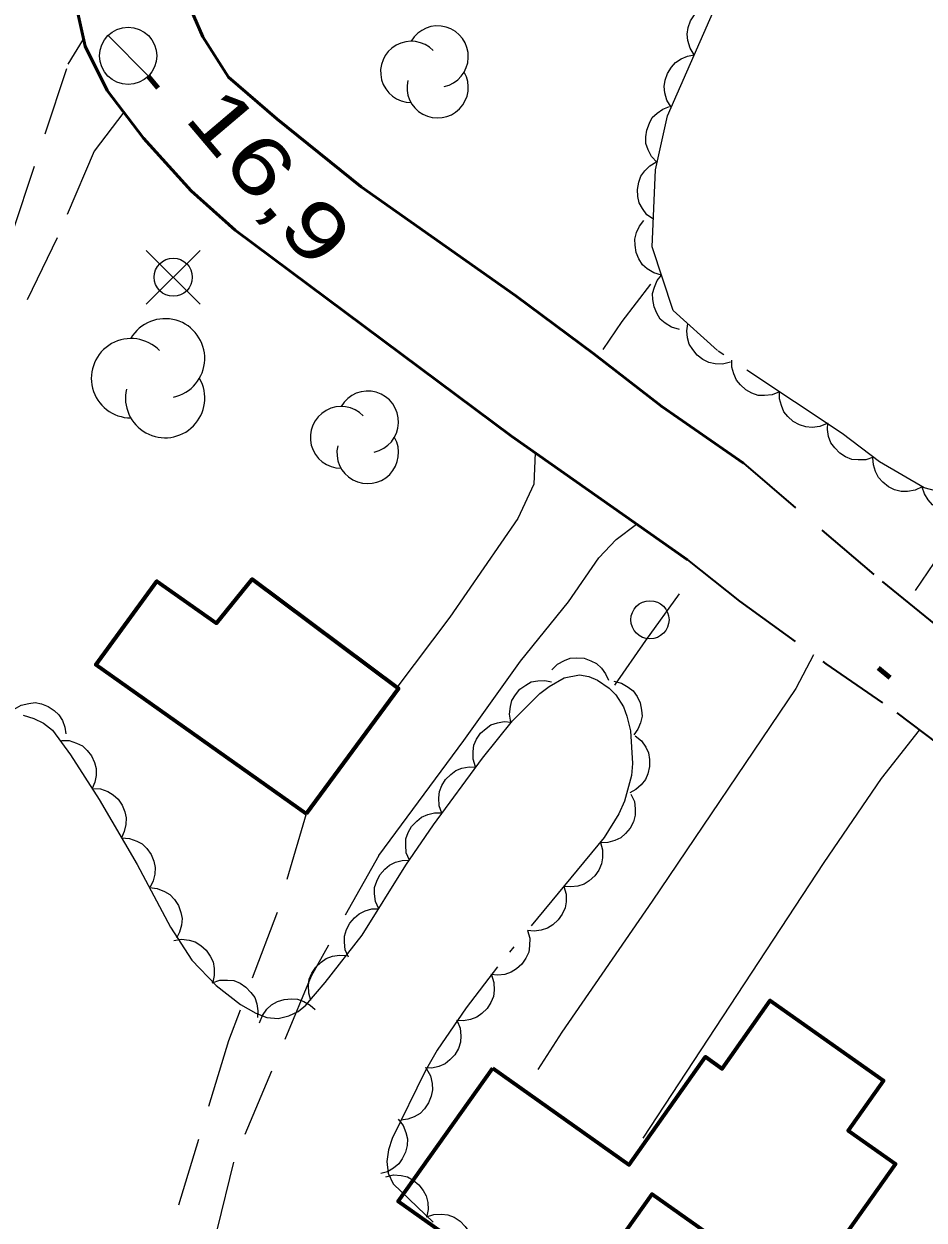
# Model space of a CAD drawing. Extents: x 386081 to 389416, y 5130568 to 5134082.
# Drawn here: x 387484.7 to 387531.9, y 5132084.6 to 5132147.3 of the extents above; entities that cross this region are included whole.
import ezdxf

# ---------------------------------------------------------------- set-up
doc = ezdxf.new("R2010")
doc.units = 0
doc.header["$LTSCALE"] = 1.2
for name, pattern in [('DOT_DASHED', [7.7, 5, -1.2, 0.3, -1.2]), ('LONG_DASHED', [7.5, 6, -1.5]), ('MEDIUM_DASHED', [4.5, 3, -1.5])]:
    doc.linetypes.add(name, pattern=pattern)
for name, color, linetype, lineweight in [('19', 7, 'Continuous', 13), ('21', 7, 'LONG_DASHED', 35), ('3', 7, 'Continuous', 140), ('31', 7, 'Continuous', 70), ('36', 7, 'Continuous', 13), ('41', 7, 'DOT_DASHED', 25), ('44', 7, 'Continuous', 25)]:
    doc.layers.add(name, color=color, linetype=linetype, lineweight=lineweight)

msp = doc.modelspace()

# ---------------------------------------------------------------- linework, layer by layer
at = {"layer": '19', "linetype": 'MEDIUM_DASHED'}
for points in [[(387469.63, 5132110.71), (387470.66, 5132111.68), (387472.79, 5132114.15), (387474.56, 5132116.91), (387478.17, 5132123.91), (387482.27, 5132132.26), (387484.09, 5132136.41), (387486.99, 5132145.18), (387487.79, 5132146.49)], [(387489.9, 5132142.67), (387488.35, 5132140.62), (387486.41, 5132136.07), (387484.06, 5132131.24), (387478.77, 5132117.45), (387477.41, 5132114.88), (387474.47, 5132111.17), (387471.8, 5132108.53)], [(387499.46, 5132105.88), (387497.92, 5132100.62), (387495.39, 5132093.97), (387492.23, 5132083.55), (387491.63, 5132079.87), (387489.74, 5132070.71), (387488.69, 5132064.05), (387487.29, 5132056.23), (387484.99, 5132047.2)], [(387503.27, 5132103.7), (387499.73, 5132097.37), (387495.65, 5132087.62), (387494.66, 5132083.57), (387493.99, 5132079.43), (387492.1, 5132070.28), (387491.06, 5132063.66), (387489.64, 5132055.72), (387487.26, 5132046.4)]]:
    msp.add_lwpolyline(points, dxfattribs=at)
at = {"layer": '19'}
for points in [[(387511.48, 5132124.8), (387511.4, 5132123.16), (387510.57, 5132121.36), (387507.01, 5132116.19), (387504.23, 5132112.5)], [(387503.27, 5132103.7), (387507.74, 5132109.73), (387510.71, 5132113.88), (387513.22, 5132116.99), (387514.82, 5132119.3), (387515.73, 5132120.26), (387516.8, 5132121.07)], [(387526.07, 5132114.21), (387525.14, 5132112.45), (387517.61, 5132101.29), (387512.87, 5132094.43), (387511.62, 5132092.47)], [(387531.62, 5132110.27), (387529.62, 5132107.73), (387526.62, 5132103.32), (387517.12, 5132088.87)]]:
    msp.add_lwpolyline(points, dxfattribs=at)
at = {"layer": '21', "linetype": 'Continuous', "lineweight": 53}
for points in [[(387487.08, 5132149.76), (387487.87, 5132146.13), (387489.03, 5132143.8), (387490.94, 5132141.3), (387493.44, 5132138.55), (387495.74, 5132136.48), (387510.24, 5132125.68), (387519.47, 5132119.19)], [(387493.11, 5132148.8), (387494.04, 5132146.61), (387495.4, 5132144.51), (387497.93, 5132142.32), (387502.36, 5132138.76), (387510.46, 5132133.04), (387514.56, 5132130), (387518.12, 5132127.23), (387522.4, 5132124.26)]]:
    msp.add_lwpolyline(points, dxfattribs=at)
at = {"layer": '21', "linetype": 'MEDIUM_DASHED'}
for points in [[(387522.4, 5132124.26), (387529.68, 5132118.05), (387537.55, 5132111.69), (387540.61, 5132108.99), (387545.61, 5132105.17)], [(387519.47, 5132119.19), (387522.2, 5132117.03), (387526.73, 5132113.74), (387530.44, 5132111.17), (387533.91, 5132108.55), (387541.44, 5132102.66), (387544.1, 5132100.88)]]:
    msp.add_lwpolyline(points, dxfattribs=at)
at = {"layer": '3'}
for p, q in [((387491.18, 5132144.56), (387491.69, 5132143.95)), ((387529.46, 5132113.54), (387530.07, 5132113.03))]:
    msp.add_line(p, q, dxfattribs=at)
at = {"layer": '31'}
for points in [[(387499.46, 5132105.88), (387488.44, 5132113.69), (387491.63, 5132118.08), (387494.77, 5132115.88), (387496.63, 5132118.18), (387504.31, 5132112.44)], [(387509.25, 5132092.54), (387516.41, 5132087.47), (387520.41, 5132093.13), (387521.28, 5132092.51), (387523.81, 5132096.09), (387529.74, 5132091.89), (387527.89, 5132089.28), (387530.37, 5132087.53), (387525.35, 5132080.45), (387517.59, 5132085.94), (387512.97, 5132079.41), (387504.3, 5132085.55)]]:
    msp.add_lwpolyline(points, close=True, dxfattribs=at)
at = {"layer": '36'}
for p, q in [((387491.2, 5132144.55), (387489.08, 5132146.69)), ((387493.9, 5132132.6), (387491.08, 5132135.42)), ((387491.08, 5132132.6), (387493.9, 5132135.42))]:
    msp.add_line(p, q, dxfattribs=at)
for centre, radius in [((387490.13, 5132145.621), 1.5), ((387492.494, 5132134.015), 1), ((387517.498, 5132116.05), 1)]:
    msp.add_circle(centre, radius, dxfattribs=at)
at = {"layer": '41'}
for points in [[(387517.53, 5132133.65), (387516.03, 5132131.69), (387515.03, 5132130.22)], [(387534.17, 5132121.76), (387532.41, 5132119.06), (387531.41, 5132117.59)], [(387515.66, 5132112.63), (387517.29, 5132114.96), (387519.04, 5132117.41)]]:
    msp.add_lwpolyline(points, dxfattribs=at)
at = {"layer": '44', "linetype": 'DOT_DASHED', "lineweight": 13}
for points in [[(387521.04, 5132130.17), (387518.71, 5132132.27), (387517.62, 5132135.6), (387517.78, 5132139.65), (387518.41, 5132142.48), (387521.06, 5132148.49)], [(387534.22, 5132122.34), (387531.87, 5132122.97), (387529.53, 5132124.34), (387527.57, 5132125.82), (387521.04, 5132130.17)], [(387484.62, 5132111.05), (387485.18, 5132110.88), (387485.7, 5132110.63), (387486.16, 5132110.26), (387487.11, 5132108.97), (387488.61, 5132106.62), (387490.6, 5132103.22), (387492.36, 5132099.93), (387493.48, 5132098.21), (387494.74, 5132096.87), (387496.03, 5132095.88), (387496.82, 5132095.42), (387497.41, 5132095.2), (387498, 5132095.15), (387498.55, 5132095.28), (387499.04, 5132095.51), (387499.45, 5132095.84), (387500.47, 5132097.03), (387502.41, 5132099.51), (387504.7, 5132103.18), (387506.14, 5132105.3), (387508.71, 5132108.79), (387510.28, 5132110.75), (387511.72, 5132112.18), (387512.22, 5132112.55), (387513, 5132113), (387513.8, 5132113.16), (387514.3, 5132113.07), (387514.75, 5132112.88), (387515.35, 5132112.47), (387515.7, 5132112.11), (387516.11, 5132111.48), (387516.29, 5132111), (387516.48, 5132110.23), (387516.59, 5132108.51)], [(387516.59, 5132108.51), (387516.53, 5132107.88), (387516.16, 5132106.54), (387515.87, 5132105.88), (387515.1, 5132104.63), (387509.5, 5132097.86), (387507.86, 5132095.7), (387506.34, 5132093.48), (387505.71, 5132092.38), (387503.97, 5132088.86), (387503.78, 5132088.26), (387503.7, 5132087.65), (387503.76, 5132087.04), (387504.03, 5132086.48), (387506.12, 5132084.47)]]:
    msp.add_lwpolyline(points, dxfattribs=at)
at = {"layer": '44'}
for points in [[(387519.82, 5132145.68), (387519.6, 5132146.03), (387519.49, 5132146.42), (387519.45, 5132146.75), (387519.5, 5132147.1), (387519.62, 5132147.45), (387519.83, 5132147.77), (387520.04, 5132148.02), (387520.34, 5132148.21), (387520.68, 5132148.36), (387521.03, 5132148.42)], [(387518.61, 5132142.93), (387518.39, 5132143.29), (387518.28, 5132143.68), (387518.24, 5132144.01), (387518.29, 5132144.35), (387518.41, 5132144.7), (387518.62, 5132145.02), (387518.83, 5132145.28), (387519.13, 5132145.47), (387519.47, 5132145.61), (387519.82, 5132145.68)], [(387517.87, 5132140.03), (387517.58, 5132140.34), (387517.4, 5132140.7), (387517.29, 5132141.02), (387517.28, 5132141.37), (387517.33, 5132141.73), (387517.47, 5132142.09), (387517.62, 5132142.38), (387517.88, 5132142.62), (387518.18, 5132142.83), (387518.52, 5132142.96)], [(387517.68, 5132137.05), (387517.34, 5132137.29), (387517.1, 5132137.62), (387516.94, 5132137.91), (387516.86, 5132138.25), (387516.84, 5132138.62), (387516.92, 5132139), (387517.02, 5132139.31), (387517.23, 5132139.59), (387517.49, 5132139.85), (387517.8, 5132140.04)], [(387518.1, 5132134.12), (387517.7, 5132134.24), (387517.36, 5132134.46), (387517.11, 5132134.67), (387516.92, 5132134.97), (387516.77, 5132135.31), (387516.72, 5132135.69), (387516.7, 5132136.01), (387516.79, 5132136.35), (387516.95, 5132136.69), (387517.17, 5132136.98)], [(387519.04, 5132131.27), (387518.63, 5132131.39), (387518.29, 5132131.61), (387518.04, 5132131.82), (387517.85, 5132132.12), (387517.71, 5132132.46), (387517.65, 5132132.84), (387517.63, 5132133.16), (387517.73, 5132133.5), (387517.88, 5132133.84), (387518.1, 5132134.12)], [(387521.72, 5132129.56), (387521.31, 5132129.46), (387520.91, 5132129.48), (387520.58, 5132129.54), (387520.27, 5132129.7), (387519.97, 5132129.92), (387519.74, 5132130.23), (387519.56, 5132130.5), (387519.47, 5132130.84), (387519.44, 5132131.21), (387519.49, 5132131.57)], [(387524.3, 5132128), (387523.91, 5132127.84), (387523.5, 5132127.81), (387523.17, 5132127.82), (387522.84, 5132127.93), (387522.52, 5132128.11), (387522.24, 5132128.37), (387522.03, 5132128.62), (387521.89, 5132128.94), (387521.8, 5132129.3), (387521.8, 5132129.66)], [(387526.79, 5132126.34), (387526.41, 5132126.18), (387526, 5132126.14), (387525.67, 5132126.16), (387525.34, 5132126.27), (387525.01, 5132126.45), (387524.73, 5132126.71), (387524.52, 5132126.96), (387524.39, 5132127.28), (387524.3, 5132127.64), (387524.3, 5132128)], [(387529.22, 5132124.58), (387528.82, 5132124.44), (387528.42, 5132124.43), (387528.09, 5132124.46), (387527.76, 5132124.59), (387527.45, 5132124.79), (387527.19, 5132125.07), (387526.99, 5132125.33), (387526.87, 5132125.66), (387526.81, 5132126.02), (387526.82, 5132126.38)], [(387531.78, 5132123.02), (387531.41, 5132122.84), (387531, 5132122.78), (387530.67, 5132122.77), (387530.33, 5132122.87), (387530, 5132123.03), (387529.71, 5132123.27), (387529.48, 5132123.51), (387529.32, 5132123.82), (387529.22, 5132124.18), (387529.19, 5132124.54)], [(387534.67, 5132122.22), (387534.35, 5132121.95), (387533.98, 5132121.78), (387533.67, 5132121.69), (387533.31, 5132121.69), (387532.95, 5132121.75), (387532.6, 5132121.91), (387532.32, 5132122.08), (387532.09, 5132122.34), (387531.89, 5132122.66), (387531.77, 5132123)], [(387512.36, 5132113.42), (387512.65, 5132113.72), (387513.01, 5132113.91), (387513.32, 5132114.03), (387513.67, 5132114.06), (387514.04, 5132114.03), (387514.4, 5132113.9), (387514.69, 5132113.76), (387514.95, 5132113.51), (387515.17, 5132113.22), (387515.32, 5132112.89)], [(387510.21, 5132110.68), (387510.14, 5132111.1), (387510.18, 5132111.5), (387510.26, 5132111.82), (387510.44, 5132112.12), (387510.68, 5132112.41), (387510.99, 5132112.63), (387511.27, 5132112.79), (387511.62, 5132112.85), (387511.99, 5132112.87), (387512.34, 5132112.8)], [(387515.61, 5132112.83), (387516.01, 5132112.73), (387516.36, 5132112.52), (387516.62, 5132112.32), (387516.83, 5132112.03), (387516.98, 5132111.7), (387517.06, 5132111.32), (387517.09, 5132111), (387517.01, 5132110.65), (387516.87, 5132110.31), (387516.66, 5132110.02)], [(387484.16, 5132111.37), (387484.52, 5132111.58), (387484.92, 5132111.67), (387485.25, 5132111.71), (387485.59, 5132111.64), (387485.94, 5132111.51), (387486.25, 5132111.29), (387486.5, 5132111.07), (387486.68, 5132110.77), (387486.81, 5132110.42), (387486.87, 5132110.07)], [(387508.35, 5132108.34), (387508.22, 5132108.74), (387508.22, 5132109.14), (387508.26, 5132109.47), (387508.4, 5132109.79), (387508.61, 5132110.1), (387508.9, 5132110.35), (387509.16, 5132110.54), (387509.5, 5132110.65), (387509.86, 5132110.71), (387510.22, 5132110.68)], [(387486.63, 5132109.73), (387487.04, 5132109.72), (387487.43, 5132109.59), (387487.73, 5132109.44), (387487.99, 5132109.2), (387488.21, 5132108.91), (387488.36, 5132108.56), (387488.46, 5132108.25), (387488.45, 5132107.89), (387488.38, 5132107.53), (387488.24, 5132107.2)], [(387516.73, 5132109.97), (387517.05, 5132109.7), (387517.28, 5132109.37), (387517.42, 5132109.07), (387517.48, 5132108.72), (387517.48, 5132108.35), (387517.38, 5132107.98), (387517.26, 5132107.68), (387517.04, 5132107.4), (387516.76, 5132107.16), (387516.44, 5132106.98)], [(387506.59, 5132105.91), (387506.45, 5132106.3), (387506.43, 5132106.71), (387506.46, 5132107.04), (387506.59, 5132107.36), (387506.78, 5132107.68), (387507.05, 5132107.94), (387507.31, 5132108.14), (387507.64, 5132108.27), (387508.01, 5132108.34), (387508.37, 5132108.32)], [(387488.26, 5132107.21), (387488.68, 5132107.18), (387489.06, 5132107.04), (387489.35, 5132106.88), (387489.6, 5132106.64), (387489.82, 5132106.33), (387489.95, 5132105.98), (387490.03, 5132105.66), (387490.01, 5132105.31), (387489.93, 5132104.95), (387489.78, 5132104.62)], [(387516.5, 5132106.91), (387516.68, 5132106.53), (387516.73, 5132106.13), (387516.73, 5132105.8), (387516.63, 5132105.46), (387516.46, 5132105.13), (387516.21, 5132104.84), (387515.97, 5132104.62), (387515.65, 5132104.47), (387515.29, 5132104.37), (387514.93, 5132104.36)], [(387504.88, 5132103.44), (387504.72, 5132103.83), (387504.69, 5132104.23), (387504.7, 5132104.56), (387504.82, 5132104.9), (387505, 5132105.22), (387505.27, 5132105.5), (387505.52, 5132105.71), (387505.84, 5132105.84), (387506.2, 5132105.92), (387506.56, 5132105.92)], [(387489.78, 5132104.62), (387490.2, 5132104.59), (387490.58, 5132104.45), (387490.87, 5132104.3), (387491.12, 5132104.05), (387491.33, 5132103.75), (387491.47, 5132103.39), (387491.55, 5132103.07), (387491.53, 5132102.72), (387491.45, 5132102.36), (387491.29, 5132102.03)], [(387514.9, 5132104.38), (387515.01, 5132103.98), (387515.01, 5132103.57), (387514.96, 5132103.25), (387514.81, 5132102.93), (387514.6, 5132102.62), (387514.31, 5132102.37), (387514.05, 5132102.19), (387513.71, 5132102.09), (387513.34, 5132102.04), (387512.98, 5132102.07)], [(387503.28, 5132100.9), (387503.11, 5132101.28), (387503.06, 5132101.69), (387503.06, 5132102.02), (387503.17, 5132102.35), (387503.33, 5132102.68), (387503.59, 5132102.97), (387503.83, 5132103.19), (387504.15, 5132103.34), (387504.51, 5132103.43), (387504.87, 5132103.45)], [(387491.25, 5132102.01), (387491.66, 5132101.96), (387492.04, 5132101.81), (387492.32, 5132101.64), (387492.56, 5132101.38), (387492.77, 5132101.07), (387492.89, 5132100.71), (387492.96, 5132100.39), (387492.93, 5132100.04), (387492.83, 5132099.68), (387492.66, 5132099.36)], [(387512.98, 5132102.07), (387513.1, 5132101.67), (387513.1, 5132101.26), (387513.05, 5132100.94), (387512.9, 5132100.62), (387512.69, 5132100.31), (387512.4, 5132100.06), (387512.13, 5132099.88), (387511.8, 5132099.77), (387511.43, 5132099.72), (387511.07, 5132099.76)], [(387501.69, 5132098.36), (387501.52, 5132098.74), (387501.47, 5132099.14), (387501.47, 5132099.47), (387501.58, 5132099.81), (387501.75, 5132100.14), (387502, 5132100.43), (387502.24, 5132100.64), (387502.56, 5132100.79), (387502.92, 5132100.89), (387503.28, 5132100.9)], [(387511.07, 5132099.76), (387511.19, 5132099.36), (387511.18, 5132098.95), (387511.14, 5132098.62), (387510.99, 5132098.31), (387510.78, 5132098), (387510.49, 5132097.75), (387510.22, 5132097.57), (387509.88, 5132097.46), (387509.52, 5132097.41), (387509.16, 5132097.45)], [(387492.52, 5132099.24), (387492.93, 5132099.3), (387493.33, 5132099.25), (387493.65, 5132099.16), (387493.95, 5132098.97), (387494.22, 5132098.73), (387494.44, 5132098.41), (387494.59, 5132098.12), (387494.65, 5132097.77), (387494.65, 5132097.4), (387494.57, 5132097.05)], [(387499.72, 5132096.08), (387499.6, 5132096.47), (387499.59, 5132096.88), (387499.63, 5132097.21), (387499.77, 5132097.53), (387499.97, 5132097.84), (387500.25, 5132098.1), (387500.51, 5132098.29), (387500.85, 5132098.41), (387501.21, 5132098.46), (387501.57, 5132098.44)], [(387494.54, 5132097.02), (387494.94, 5132097.15), (387495.35, 5132097.16), (387495.67, 5132097.13), (387496, 5132096.99), (387496.31, 5132096.79), (387496.57, 5132096.51), (387496.77, 5132096.25), (387496.88, 5132095.92), (387496.94, 5132095.55), (387496.92, 5132095.19)], [(387509.18, 5132097.43), (387509.31, 5132097.04), (387509.32, 5132096.63), (387509.29, 5132096.3), (387509.16, 5132095.98), (387508.96, 5132095.67), (387508.68, 5132095.4), (387508.42, 5132095.21), (387508.09, 5132095.09), (387507.72, 5132095.02), (387507.36, 5132095.04)], [(387497.02, 5132094.92), (387497.17, 5132095.31), (387497.41, 5132095.63), (387497.65, 5132095.86), (387497.96, 5132096.03), (387498.31, 5132096.14), (387498.69, 5132096.17), (387499.02, 5132096.16), (387499.35, 5132096.03), (387499.67, 5132095.85), (387499.94, 5132095.61)], [(387507.39, 5132095.02), (387507.55, 5132094.63), (387507.58, 5132094.23), (387507.56, 5132093.9), (387507.45, 5132093.57), (387507.26, 5132093.24), (387507, 5132092.97), (387506.75, 5132092.76), (387506.42, 5132092.63), (387506.06, 5132092.54), (387505.7, 5132092.55)], [(387505.77, 5132092.5), (387505.98, 5132092.14), (387506.07, 5132091.74), (387506.09, 5132091.41), (387506.02, 5132091.07), (387505.89, 5132090.72), (387505.67, 5132090.41), (387505.45, 5132090.17), (387505.14, 5132089.99), (387504.8, 5132089.86), (387504.44, 5132089.81)], [(387504.29, 5132089.87), (387504.55, 5132089.54), (387504.7, 5132089.17), (387504.78, 5132088.84), (387504.76, 5132088.49), (387504.68, 5132088.13), (387504.5, 5132087.79), (387504.33, 5132087.52), (387504.05, 5132087.3), (387503.73, 5132087.11), (387503.38, 5132087.01)], [(387503.64, 5132086.85), (387504.05, 5132086.94), (387504.45, 5132086.91), (387504.78, 5132086.84), (387505.08, 5132086.67), (387505.37, 5132086.43), (387505.6, 5132086.12), (387505.76, 5132085.84), (387505.84, 5132085.5), (387505.86, 5132085.13), (387505.8, 5132084.78)], [(387505.77, 5132084.74), (387506.16, 5132084.87), (387506.57, 5132084.88), (387506.9, 5132084.85), (387507.23, 5132084.72), (387507.54, 5132084.52), (387507.8, 5132084.24), (387508, 5132083.98), (387508.11, 5132083.65), (387508.18, 5132083.28), (387508.16, 5132082.92)]]:
    msp.add_lwpolyline(points, dxfattribs=at)
for centre, radius, start, end in [((387506.362, 5132145.581), 1.609, 282.26917, 149.72626), ((387504.978, 5132144.777), 1.609, 44.11537, 269.80396), ((387506.362, 5132143.972), 1.609, 166.93686, 29.62122), ((387492.069, 5132129.758), 2.081, 282.26917, 149.72626), ((387490.28, 5132128.717), 2.081, 44.11537, 269.80396), ((387492.069, 5132127.677), 2.081, 166.93686, 29.62122), ((387502.696, 5132126.426), 1.618, 282.26917, 149.72626), ((387501.304, 5132125.617), 1.618, 44.11537, 269.80396), ((387502.696, 5132124.808), 1.618, 166.93686, 29.62122)]:
    msp.add_arc(centre, radius, start, end, dxfattribs=at)

# ---------------------------------------------------------------- texts
at = {"layer": '3', "width": 1.35}
msp.add_text('16,9   ', height=3, rotation=310.294, dxfattribs=at).set_placement((387493.01, 5132142.34))

doc.saveas('drawing.dxf')
